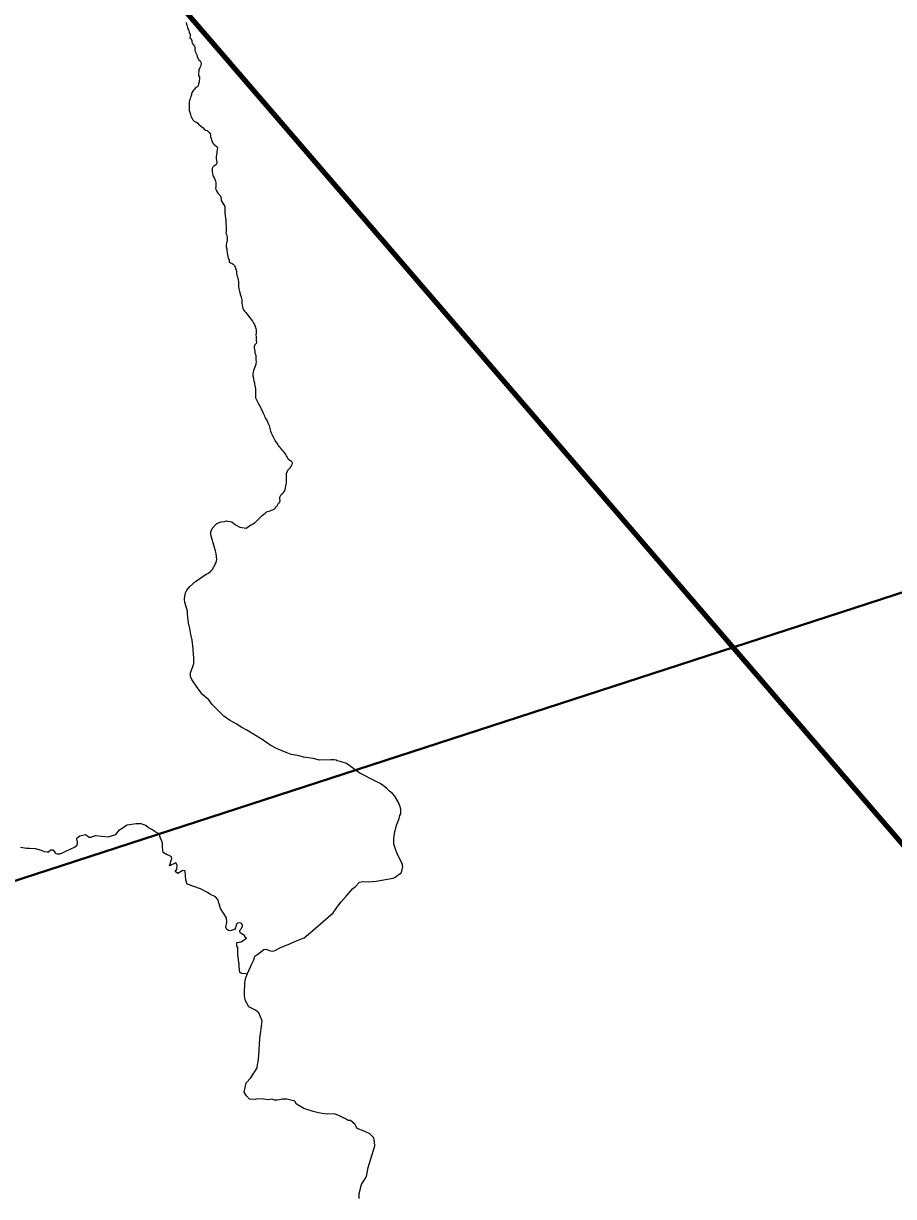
# Model space of a CAD drawing. Extents: x 553962 to 842807, y 8883888 to 9032388.
# Drawn here: x 650191 to 656600, y 8976875 to 8985517 of the extents above; entities that cross this region are included whole.
import ezdxf

# ---------------------------------------------------------------- set-up
doc = ezdxf.new("R2010")
doc.units = 0
doc.header["$LTSCALE"] = 20
for name, color, linetype, lineweight in [('12', 7, 'Continuous', 25), ('24', 7, 'Continuous', 25), ('9', 7, 'Continuous', 90)]:
    doc.layers.add(name, color=color, linetype=linetype, lineweight=lineweight)

msp = doc.modelspace()

# ---------------------------------------------------------------- linework, layer by layer
at = {"layer": '12', "lineweight": 40}
msp.add_line((636526.46, 8974783.55), (662912.02, 8983352.99), dxfattribs=at)
at = {"layer": '24'}
for points in [[(651388.51, 8985524.59), (651391.49, 8985509.83), (651393.74, 8985506.16), (651397.11, 8985496.58), (651400.35, 8985487), (651404.17, 8985474.34), (651408.35, 8985462.99), (651412.77, 8985451.98), (651418.69, 8985435.78), (651418.74, 8985424.8), (651417.83, 8985411.7), (651427.11, 8985404.56), (651431.05, 8985391.68), (651430.96, 8985378.33), (651437.96, 8985363.89), (651450.04, 8985349.78), (651452.57, 8985339.03), (651452.36, 8985326.16), (651455.93, 8985310.79), (651460.71, 8985300.49), (651467.11, 8985286.41), (651471.51, 8985272.57), (651480.6, 8985251.98), (651491.64, 8985241.3), (651497.96, 8985232.18), (651499.18, 8985221.07), (651498.64, 8985210.69), (651495.5, 8985199.13), (651489.88, 8985189.83), (651483.89, 8985177.23), (651482.73, 8985161.29), (651481.36, 8985151.38), (651479.71, 8985134.03), (651487.67, 8985121.59), (651487.94, 8985108.37), (651486.43, 8985094.68), (651485.06, 8985084.06), (651481.33, 8985073.1), (651478.05, 8985059.89), (651472.67, 8985049.76), (651461.29, 8985044.15), (651450.23, 8985033.58), (651442.74, 8985025.7), (651432.71, 8985010.87), (651428.14, 8984998.62), (651428.57, 8984991.53), (651424, 8984979.63), (651420.99, 8984969.84), (651416.9, 8984959.47), (651413.51, 8984947.44), (651412.74, 8984936.94), (651412.25, 8984916.4), (651412.17, 8984904.47), (651411.35, 8984887.59), (651410.92, 8984874.72), (651415.8, 8984862.3), (651421.12, 8984845.27), (651426.09, 8984827.65), (651432.98, 8984815.58), (651439.9, 8984807.99), (651450.7, 8984795.89), (651465.31, 8984790.5), (651474.48, 8984782.9), (651480.69, 8984774.25), (651489.5, 8984766.89), (651504.2, 8984755.6), (651515.37, 8984746.92), (651523.47, 8984738.85), (651532.17, 8984731.96), (651544.44, 8984729.19), (651551.96, 8984722.06), (651558.28, 8984713.06), (651566.25, 8984703.69), (651568.67, 8984693.29), (651569.54, 8984681.6), (651574.06, 8984669.06), (651576.83, 8984659.01), (651582.32, 8984648.23), (651587.08, 8984634.63), (651596.7, 8984624.08), (651605.64, 8984618.25), (651616.81, 8984610.63), (651619.45, 8984598.34), (651618.09, 8984588.31), (651616.1, 8984573.33), (651614.84, 8984561.53), (651614.06, 8984550.78), (651610.4, 8984533.21), (651610.57, 8984521.64), (651613.43, 8984508.16), (651616.55, 8984496.22), (651614.2, 8984480.76), (651604.81, 8984472.55), (651593.78, 8984466.46), (651585.46, 8984459.06)], [(651585.46, 8984459.06), (651581.49, 8984447.63), (651580.6, 8984437.6), (651580.51, 8984424.37), (651583.04, 8984413.5), (651587.09, 8984399.54), (651591.85, 8984387.12), (651599.57, 8984374.21), (651606.18, 8984356.23), (651608.82, 8984344.3), (651609.08, 8984329.18), (651607.56, 8984314.08), (651606.06, 8984300.62), (651611.2, 8984291.03), (651614.42, 8984277.79), (651622.49, 8984265.59), (651633.66, 8984255.85), (651641.98, 8984246.37), (651644.11, 8984239.58), (651647, 8984211.86), (651675.33, 8984169.13), (651674.95, 8984122.93)], [(651674.95, 8984122.93), (651674.92, 8984118.99), (651681.09, 8984066.21), (651682.69, 8984054.54), (651682.8, 8984039.16), (651684.63, 8984027.07), (651685.06, 8984016.3), (651684.88, 8984004.95), (651684.71, 8983993.72), (651683.83, 8983982.85), (651682.97, 8983972.69), (651685.75, 8983961.3), (651690.45, 8983951.42), (651691.64, 8983936.73), (651691.26, 8983919.71), (651688.97, 8983908.74), (651685.96, 8983898.14), (651683.62, 8983883.98), (651685.09, 8983872.13), (651688.28, 8983856.24), (651689.72, 8983842.26), (651692.81, 8983827.43), (651694.64, 8983816.05), (651696.15, 8983798.65), (651701.74, 8983785.09), (651705.93, 8983772.61), (651706.12, 8983761.96), (651716.75, 8983753.07), (651727.34, 8983749.02), (651736.47, 8983742.62), (651744.61, 8983733.64), (651750.1, 8983721.27), (651755.9, 8983706.16), (651759.95, 8983691.92), (651761.27, 8983677.71), (651763.07, 8983663.96), (651765.15, 8983653.52), (651769.6, 8983642.46), (651773.14, 8983626.57), (651775.24, 8983616.6), (651775.31, 8983606.08), (651774.79, 8983595.2), (651774.88, 8983577.93), (651776.81, 8983565.13), (651780.19, 8983553.73), (651786, 8983531.3), (651790.61, 8983515.62), (651794.18, 8983501.5), (651797.34, 8983491.76), (651798.84, 8983481.45), (651798.62, 8983467.49), (651798.57, 8983456.49), (651803.33, 8983442.36), (651804.68, 8983430.63), (651807.43, 8983416.63), (651812.38, 8983407.81), (651819.79, 8983397.07), (651828.63, 8983387.37), (651837.22, 8983376.72), (651845.46, 8983365.85), (651852.43, 8983357.23), (651861.94, 8983345.04), (651868.77, 8983335.37), (651878.05, 8983323.06), (651885.88, 8983308.76), (651892.93, 8983298.01), (651897.59, 8983285.53), (651903.28, 8983270.67), (651905.23, 8983259.29), (651905.43, 8983249), (651904.16, 8983235.53), (651903.98, 8983223.71), (651904.2, 8983207.14), (651904.57, 8983193.18), (651905.93, 8983181.45), (651906.81, 8983169.5), (651905.35, 8983159.11), (651895.39, 8983149.9), (651891.03, 8983136.01), (651891.21, 8983124.41), (651892.23, 8983113.75), (651894.77, 8983101.54), (651896.51, 8983091.58), (651900.02, 8983081.48), (651903.11, 8983067), (651902.87, 8983051.4), (651903.26, 8983038.5), (651904.36, 8983025.12), (651903.3, 8983009.88), (651899.42, 8982996.09), (651895.81, 8982984.55), (651891.02, 8982973.14), (651886.44, 8982960.08), (651884.01, 8982948.4), (651881.93, 8982935.89), (651881, 8982921.83), (651884.53, 8982905.22), (651886.51, 8982895.14), (651888.22, 8982883.29), (651892.64, 8982870.46), (651893.78, 8982859.8)], [(651893.78, 8982859.8), (651895.38, 8982848.78), (651897.22, 8982837.75), (651900.36, 8982826), (651900.54, 8982814.53), (651900.37, 8982803.41), (651900.14, 8982788.51), (651899.96, 8982777.16), (651899.87, 8982764.87), (651901.47, 8982757.93), (651905.53, 8982748.43), (651909.95, 8982739.06), (651914.8, 8982728.72), (651919.89, 8982718.97), (651925.51, 8982709.88), (651932.03, 8982699.12), (651937.04, 8982687.84), (651942.46, 8982677.34), (651947.34, 8982666.66), (651952.51, 8982657.62), (651957.87, 8982645.58), (651962.02, 8982635.73), (651965.86, 8982626.09), (651970.28, 8982615.48), (651975.17, 8982606.54), (651981.43, 8982597.48), (651986.32, 8982588.18), (651990.68, 8982575.8), (651995.29, 8982565.98), (652000.31, 8982555.62), (652003.62, 8982545.45), (652006.84, 8982535.42), (652008.25, 8982523.69), (652011.37, 8982512.05), (652016.07, 8982501.61), (652020.64, 8982492.21), (652024.32, 8982481.23), (652029.54, 8982475.72)], [(652090.62, 8982383.01), (652082.83, 8982392.1), (652075.24, 8982399.35), (652069.72, 8982408.16), (652063.7, 8982418.46), (652056.92, 8982428.05), (652050.65, 8982436.19), (652045.63, 8982445.34), (652040.66, 8982454.94), (652030.14, 8982475.08)], [(651863.51, 8981821.07), (651884.01, 8981829.53), (651894.11, 8981836.86), (651894.15, 8981835.77), (651902.66, 8981844.56), (651911.26, 8981853.11), (651920.58, 8981862.27), (651929.33, 8981872.29), (651937.17, 8981879.3), (651945.81, 8981886.99), (651952.73, 8981894.55), (651961.32, 8981902.04), (651970.56, 8981908.76), (651979.91, 8981915.45), (651989.02, 8981920.56), (651998.15, 8981924.69), (652008.37, 8981927.54), (652018.16, 8981931.29), (652028.26, 8981933.7), (652037.36, 8981939.13), (652045.79, 8981945.89), (652052.6, 8981954.88), (652059.51, 8981963.82), (652065.67, 8981972.97), (652070.78, 8981982.6), (652079.17, 8981991.35), (652082.52, 8982002.59), (652079.07, 8982015.21), (652079.73, 8982025.86), (652083.99, 8982037.58), (652090.53, 8982045.95), (652100.44, 8982054.36), (652107.66, 8982062.57), (652112.95, 8982072.37), (652118.03, 8982083.33), (652121.47, 8982096.06), (652124.81, 8982107.8), (652126.51, 8982120.63), (652127.86, 8982130.86), (652129.05, 8982141.41), (652129.46, 8982153.71), (652129.86, 8982164.37), (652129.51, 8982177.29), (652129.18, 8982188.81), (652129.97, 8982201.23), (652133.98, 8982214.21), (652139.64, 8982225.69), (652147.57, 8982236.62), (652156.26, 8982243.47), (652163.01, 8982252.82), (652167.86, 8982265.53), (652173.79, 8982274.44), (652171.28, 8982284.49), (652162.19, 8982291.11), (652152.57, 8982297.82), (652144.38, 8982305.25), (652139.14, 8982314.81), (652133.49, 8982323.39), (652128.51, 8982332.65), (652123.81, 8982341.58), (652117.67, 8982350.04), (652110.44, 8982358.61), (652103.98, 8982366.91), (652097.64, 8982374.82), (652090.62, 8982383.01)], [(651611.51, 8981611.68), (651606.35, 8981632.28), (651598.11, 8981656.39), (651571.21, 8981748.73), (651571.38, 8981771.39), (651581.61, 8981795.28), (651600.49, 8981817.83), (651616.23, 8981831.86), (651647.39, 8981844.84), (651671.64, 8981847.51), (651687.63, 8981851.52), (651696.22, 8981851.43), (651726.2, 8981845.11), (651752.74, 8981822.53), (651784.14, 8981806.83), (651831.23, 8981798.97), (651865.49, 8981822.43)], [(651529.03, 8980555.08), (651510.68, 8980573.49), (651478.04, 8980615.61), (651430.92, 8980684.57), (651421.7, 8980706.86), (651421.68, 8980731.93), (651439.37, 8980778.27), (651445.73, 8980801.8), (651446.85, 8980844.6), (651443.74, 8980866.83), (651441.53, 8980908.81), (651432.97, 8980973.02), (651423.43, 8981015.84), (651416.92, 8981058.63), (651407.42, 8981101.46), (651399.93, 8981165.68), (651398.53, 8981187.87), (651380.69, 8981251.32), (651378.55, 8981274.83), (651379.67, 8981298.36), (651385.74, 8981321.03), (651393.64, 8981341.1), (651417.53, 8981369.39), (651459.21, 8981406.44), (651537.35, 8981459.44), (651553.1, 8981466.41), (651572.16, 8981480.76), (651574.37, 8981486.06), (651579.23, 8981488.16), (651580.05, 8981492.97), (651585.12, 8981497.17), (651590.22, 8981510.52), (651595.83, 8981515.3), (651602.32, 8981532.76), (651611.5, 8981546.81), (651614.86, 8981568.9), (651611.51, 8981611.68)], [(652928.85, 8979226.7), (652975.32, 8979262.22), (652986.39, 8979305.84), (652979.22, 8979333.8), (652944.89, 8979398.11), (652925.56, 8979448.6), (652919.69, 8979471.27), (652920.47, 8979513.26), (652927.03, 8979563.76), (652934.51, 8979588.15), (652939.78, 8979610.86), (652958.03, 8979658.81), (652964.62, 8979682.18), (652969.84, 8979693.78), (652970.88, 8979705.96), (652969.95, 8979727.64), (652964.41, 8979752.93), (652953.4, 8979777.25), (652927.79, 8979824.49), (652910.15, 8979842.63), (652886.48, 8979861.14), (652864.95, 8979883.46), (652843.2, 8979901.15), (652818.93, 8979917.7), (652788.26, 8979933.31), (652669.14, 8979994.15), (652570.68, 8980065.42), (652522.87, 8980079.56), (652500.75, 8980084.78), (652494.12, 8980089.27), (652479.47, 8980092.02), (652467.66, 8980092.76), (652454.66, 8980091.46), (652372.54, 8980089.88), (652326.21, 8980102.54), (652253.16, 8980110.68), (652221.74, 8980122.47), (652162.83, 8980130.33), (652127.48, 8980146.05), (652055.95, 8980174.2), (652014.57, 8980197.5), (651991.54, 8980211.01), (651949.31, 8980242.55), (651836.84, 8980311.09), (651800.21, 8980330.09), (651758.29, 8980358.25), (651709.56, 8980384.83), (651667.6, 8980413.77), (651620.82, 8980460.41), (651581.54, 8980499.71), (651556.16, 8980533.29), (651529.03, 8980555.08)], [(650376.31, 8979413.43), (650393.16, 8979428.38), (650407.3, 8979427.69), (650410.67, 8979425.69), (650426.89, 8979403.88), (650430.79, 8979400.61), (650442.64, 8979398.98), (650460.38, 8979399.08), (650474.73, 8979403.49), (650502.76, 8979418.91), (650567.01, 8979447.91), (650587.92, 8979463.85), (650588.79, 8979484.76), (650583.97, 8979507.36), (650584.15, 8979511.36), (650586.59, 8979517.29), (650605.58, 8979533.05), (650625.28, 8979537.95), (650647.9, 8979540.87), (650674.59, 8979522.7), (650688.94, 8979522.45), (650698.92, 8979527.55), (650721.46, 8979534.18), (650814.7, 8979525.37), (650871.65, 8979541.09), (650899.15, 8979576.45), (650954.13, 8979611.82), (651020.9, 8979623.61), (651050.36, 8979621.65)], [(651215.95, 8979477.86), (651209.6, 8979492.05), (651201.57, 8979515.55), (651189.79, 8979546.98), (651161.59, 8979561.88), (651141.08, 8979576.43), (651111.24, 8979590.21), (651091.6, 8979607.89), (651050.36, 8979621.65)], [(650170.17, 8979447.99), (650214.29, 8979441.8), (650236.5, 8979441.59), (650277.66, 8979437.44), (650320.49, 8979425.81), (650342.74, 8979417.21), (650364.78, 8979412.88), (650376.31, 8979413.43)], [(651831.95, 8978515.47), (651800.53, 8978517.43), (651784.82, 8978525.29), (651778.93, 8978570.48), (651780.89, 8978586.2), (651775, 8978619.6), (651769.12, 8978660.54), (651769.16, 8978709.41), (651768.25, 8978712.57), (651762.94, 8978719.27), (651763.11, 8978743.21), (651766.06, 8978744.97), (651795.99, 8978751.57), (651833.68, 8978778.57), (651821.97, 8978785.92), (651822.62, 8978792.5), (651821.74, 8978794.5), (651805.34, 8978808.02), (651797.92, 8978810.29), (651790.54, 8978815.86), (651784.27, 8978827.64), (651784.3, 8978830.98), (651787.29, 8978838.37), (651798.25, 8978849.54), (651805.24, 8978867.01), (651804.99, 8978870.95), (651800.06, 8978883.07), (651797.06, 8978885.39), (651782.44, 8978889.76), (651768.55, 8978887.94), (651760.85, 8978880.56), (651754.94, 8978864.06), (651753.3, 8978854.67), (651745.81, 8978842.43), (651737.31, 8978838.67), (651711.25, 8978831.46), (651702.55, 8978833.79), (651689.58, 8978842.11), (651682.25, 8978859.08), (651690.13, 8978893.23), (651686.82, 8978927.36), (651643.46, 8978996.03), (651632.68, 8979030.24), (651623.79, 8979063.64), (651606.11, 8979081.33), (651564.87, 8979100.98), (651547.2, 8979114.73), (651494.18, 8979142.24), (651397.95, 8979175.64), (651386.17, 8979205.11), (651382.24, 8979273.88), (651364.57, 8979275.84), (651327.25, 8979254.23), (651307.62, 8979267.98), (651321.93, 8979287.33), (651323.33, 8979315.14), (651313.51, 8979332.82), (651266.38, 8979311.21), (651284.05, 8979364.26), (651282.09, 8979378.01), (651264.41, 8979387.83), (651248.7, 8979391.76), (651221.21, 8979409.45), (651215.32, 8979448.74), (651215.95, 8979477.86)], [(651888.22, 8978618.05), (651895.6, 8978646.6), (651917.72, 8978660.92), (651961.95, 8978693.45), (651977.56, 8978696.06), (652010.08, 8978684.34), (652026.99, 8978683.04), (652045.2, 8978686.95), (652080.51, 8978707.4), (652120.65, 8978724.69), (652153.77, 8978736.64), (652178.89, 8978748.31), (652259.84, 8978779.36), (652287.16, 8978804.08), (652471.88, 8978964.17), (652505.71, 8979014.93), (652530.42, 8979046.17), (652569.45, 8979086.51), (652618.29, 8979143.43), (652634.99, 8979155.69), (652667.2, 8979189.96), (652687.67, 8979195.27), (652734.66, 8979193.24), (652789.3, 8979198.45), (652915.25, 8979218.95), (652928.85, 8979226.7)], [(652771.61, 8977307.6), (652743.64, 8977336.65), (652699.99, 8977355.64), (652648.75, 8977376.53), (652631.67, 8977406.91), (652599.1, 8977434.4), (652582.33, 8977435.39), (652567.84, 8977444.88), (652514.01, 8977471.46), (652479.85, 8977484.75), (652430.51, 8977480.95), (652391.14, 8977486.81), (652363.29, 8977492.02), (652326.14, 8977499.94), (652255.92, 8977522.73), (652202.78, 8977555), (652189.5, 8977577.79), (652130.67, 8977591.08), (652098.41, 8977592.98), (652062.35, 8977583.48), (652039.58, 8977583.48), (652020.6, 8977592.98), (651997.83, 8977587.28), (651961.77, 8977592.98), (651916.23, 8977594.88), (651899.15, 8977589.18), (651855.5, 8977591.08), (651834.41, 8977616.25), (651817.7, 8977643.92), (651832.73, 8977712.59), (651866.89, 8977748.67), (651911.47, 8977823.29), (651916.23, 8977847.4), (651920.02, 8977866.39), (651923.82, 8977910.06), (651933.31, 8978039.17), (651940.9, 8978090.43), (651948.49, 8978170.18), (651923.82, 8978229.04), (651901.05, 8978248.03), (651851.17, 8978272.33), (651826.54, 8978315.8), (651820.59, 8978350.96), (651819.49, 8978396.28), (651821.47, 8978421.59), (651821.63, 8978445.14), (651824.66, 8978467.84), (651830.56, 8978492.98), (651842.16, 8978516.57), (651872.34, 8978589.22), (651888.22, 8978618.05)], [(652778.59, 8977249.01), (652777.9, 8977274.37), (652771.61, 8977307.6)], [(652663.94, 8976859.51), (652664.87, 8976895.84), (652682.16, 8976964.27), (652718.58, 8977021.21), (652729.96, 8977089.54), (652778.59, 8977249.01)]]:
    msp.add_lwpolyline(points, dxfattribs=at)
at = {"layer": '9'}
msp.add_line((647160.35, 8990513.96), (659714.41, 8975927.23), dxfattribs=at)

doc.saveas('drawing.dxf')
